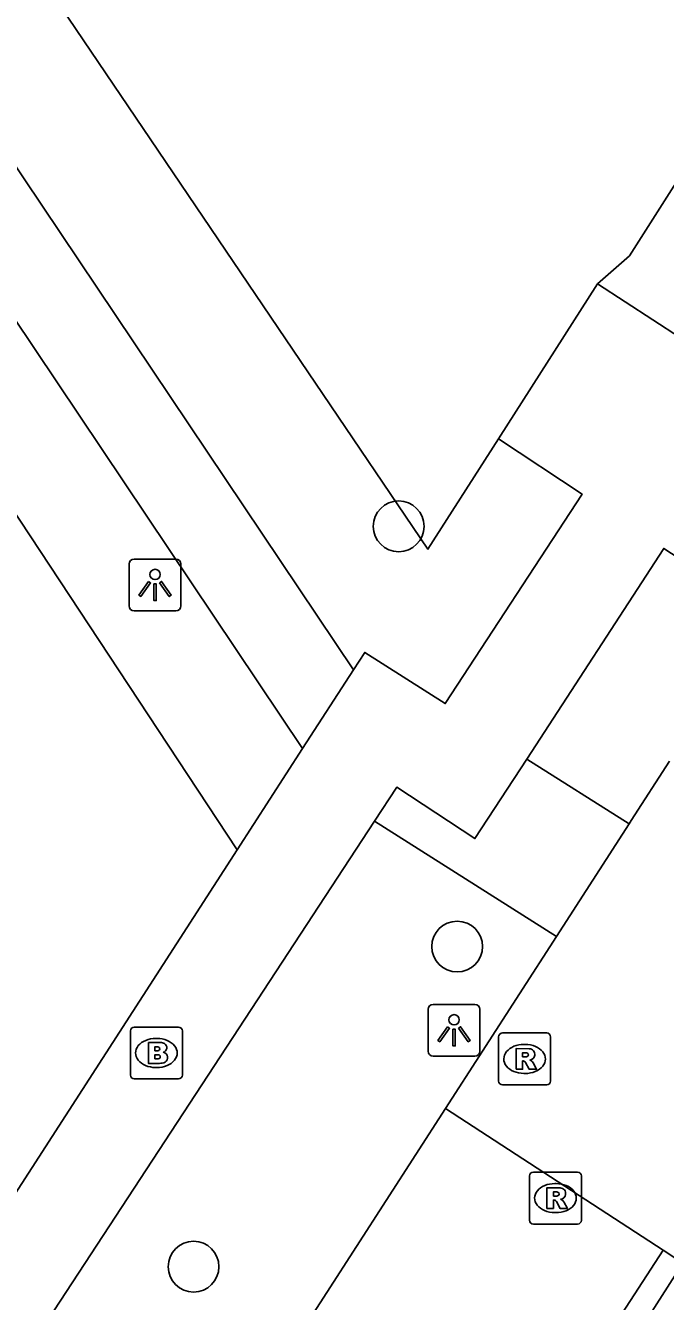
# Model space of a CAD drawing. Extents: x 158797 to 159887, y 384318 to 385255.
# Drawn here: x 158913.69 to 158926.01, y 384684.03 to 384708.61 of the extents above; entities that cross this region are included whole.
import ezdxf

# ---------------------------------------------------------------- set-up
doc = ezdxf.new("R2010")
doc.units = 0
for name, color, linetype in [('IMGEO_Boom', 7, 'Continuous'), ('IMGEO_Brandkraan', 7, 'Continuous'), ('IMGEO_Groenvoorziening', 7, 'Continuous'), ('IMGEO_Lichtpunt', 7, 'Continuous'), ('IMGEO_Rijbaan_lokaal_open', 7, 'Continuous'), ('IMGEO_Rioolput', 7, 'Continuous'), ('IMGEO_Voetpad_gesloten', 7, 'Continuous'), ('IMGEO_Voetpad_open', 7, 'Continuous')]:
    doc.layers.add(name, color=color, linetype=linetype)

msp = doc.modelspace()

# ---------------------------------------------------------------- linework, layer by layer
at = {"layer": 'IMGEO_Boom'}
for centre in [(158920.874, 384698.965), (158922, 384690.869), (158916.923, 384684.7)]:
    msp.add_circle(centre, 0.489, dxfattribs=at)
at = {"layer": 'IMGEO_Brandkraan'}
for p, q in [((158915.705, 384688.392), (158915.705, 384689.244)), ((158915.78, 384689.318), (158916.632, 384689.318)), ((158916.706, 384689.244), (158916.706, 384688.392)), ((158916.193, 384689.098), (158916.218, 384689.098)), ((158916.216, 384688.538), (158916.191, 384688.538)), ((158916.632, 384688.318), (158915.78, 384688.318))]:
    msp.add_line(p, q, dxfattribs=at)
for points in [[(158915.705, 384688.392), (158915.705, 384689.244)], [(158915.78, 384689.318), (158916.632, 384689.318)], [(158916.706, 384689.244), (158916.706, 384688.392)], [(158916.053, 384689.018), (158916.053, 384688.618), (158916.266, 384688.618)], [(158916.284, 384689.018), (158916.053, 384689.018)], [(158916.232, 384688.937), (158916.178, 384688.937), (158916.178, 384688.861)], [(158916.178, 384688.861), (158916.231, 384688.861)], [(158916.24, 384688.785), (158916.178, 384688.785), (158916.178, 384688.704)], [(158916.178, 384688.704), (158916.24, 384688.704)], [(158916.632, 384688.318), (158915.78, 384688.318)]]:
    msp.add_lwpolyline(points, dxfattribs=at)
for centre, radius, start, end in [((158915.782, 384689.242), 0.0765, 91.552, 178.448), ((158915.782, 384689.242), 0.0765, 91.552, 178.448), ((158916.63, 384689.242), 0.0765, 1.552, 88.448), ((158916.63, 384689.242), 0.0765, 1.552, 88.448), ((158916.288, 384688.873), 0.145, 59.4692, 91.5367), ((158916.313, 384688.92), 0.0922, 285.5137, 58.1501), ((158916.233, 384688.899), 0.0379, 267.8285, 90.9355), ((158916.241, 384688.744), 0.0404, 269.8759, 90.5077), ((158916.318, 384688.728), 0.105, 301.3115, 78.989), ((158916.272, 384688.869), 0.251, 268.6676, 293.5347), ((158915.782, 384688.394), 0.0765, 181.552, 268.448), ((158915.782, 384688.394), 0.0765, 181.552, 268.448), ((158916.63, 384688.394), 0.0765, 271.552, 358.448), ((158916.63, 384688.394), 0.0765, 271.552, 358.448)]:
    msp.add_arc(centre, radius, start, end, dxfattribs=at)
for centre, major_axis, ratio, start_param, end_param in [((158916.192, 384688.818), (-0.387, 0.002), 0.722429, 4.712389, 7.853982), ((158916.217, 384688.818), (-0.39, 0.002), 0.717154, 1.570796, 4.712389)]:
    msp.add_ellipse(centre, major_axis=major_axis, ratio=ratio, start_param=start_param, end_param=end_param, dxfattribs=at)
at = {"layer": 'IMGEO_Groenvoorziening'}
for points in [[(158899.474, 384750.866), (158892.722, 384740.964), (158921.437, 384698.523), (158922.798, 384700.654)], [(158888.897, 384736.52), (158917.762, 384692.731)], [(158924.704, 384703.639), (158925.321, 384704.179), (158930.5, 384712.328), (158930.039, 384713.226), (158931.6, 384714.377), (158937.688, 384723.377), (158942.331, 384730.999)]]:
    msp.add_lwpolyline(points, dxfattribs=at)
at = {"layer": 'IMGEO_Lichtpunt'}
for p, q in [((158916.583, 384698.335), (158915.775, 384698.335)), ((158916.583, 384698.335), (158915.775, 384698.335)), ((158915.681, 384698.24), (158915.681, 384697.433)), ((158915.681, 384698.24), (158915.681, 384697.433)), ((158916.677, 384697.433), (158916.677, 384698.24)), ((158916.677, 384697.433), (158916.677, 384698.24)), ((158915.775, 384697.339), (158916.583, 384697.339)), ((158915.775, 384697.339), (158916.583, 384697.339)), ((158922.343, 384689.755), (158921.535, 384689.755)), ((158922.343, 384689.755), (158921.535, 384689.755)), ((158921.441, 384689.66), (158921.441, 384688.853)), ((158921.441, 384689.66), (158921.441, 384688.853)), ((158922.437, 384688.853), (158922.437, 384689.66)), ((158922.437, 384688.853), (158922.437, 384689.66)), ((158921.535, 384688.759), (158922.343, 384688.759)), ((158921.535, 384688.759), (158922.343, 384688.759))]:
    msp.add_line(p, q, dxfattribs=at)
for points in [[(158916.055, 384697.904), (158916.094, 384697.876), (158915.906, 384697.614), (158915.868, 384697.641), (158916.055, 384697.904)], [(158916.157, 384697.856), (158916.204, 384697.856), (158916.204, 384697.534), (158916.157, 384697.534), (158916.157, 384697.856)], [(158916.267, 384697.876), (158916.305, 384697.903), (158916.492, 384697.641), (158916.453, 384697.613), (158916.267, 384697.876)], [(158921.815, 384689.324), (158921.854, 384689.296), (158921.666, 384689.034), (158921.628, 384689.061), (158921.815, 384689.324)], [(158921.917, 384689.276), (158921.964, 384689.276), (158921.964, 384688.954), (158921.917, 384688.954), (158921.917, 384689.276)], [(158922.027, 384689.296), (158922.065, 384689.323), (158922.252, 384689.061), (158922.213, 384689.033), (158922.027, 384689.296)]]:
    msp.add_lwpolyline(points, dxfattribs=at)
for centre in [(158916.18, 384698.038), (158921.94, 384689.458)]:
    msp.add_circle(centre, 0.0994, dxfattribs=at)
for centre, start, end in [((158915.775, 384698.24), 90, 180), ((158915.775, 384698.24), 90, 180), ((158916.583, 384698.24), 0, 90), ((158916.583, 384698.24), 0, 90), ((158915.775, 384697.433), 180, 270), ((158915.775, 384697.433), 180, 270), ((158916.583, 384697.433), 270, 0), ((158916.583, 384697.433), 270, 360), ((158921.535, 384689.66), 90, 180), ((158921.535, 384689.66), 90, 180), ((158922.343, 384689.66), 0, 90), ((158922.343, 384689.66), 0, 90), ((158921.535, 384688.853), 180, 270), ((158921.535, 384688.853), 180, 270), ((158922.343, 384688.853), 270, 0), ((158922.343, 384688.853), 270, 360)]:
    msp.add_arc(centre, 0.0946, start, end, dxfattribs=at)
at = {"layer": 'IMGEO_Rijbaan_lokaal_open'}
for points in [[(158926.091, 384694.44), (158925.352, 384693.295), (158925.313, 384693.235)], [(158923.912, 384691.063), (158925.313, 384693.235)], [(158923.912, 384691.063), (158921.775, 384687.75)], [(158921.775, 384687.75), (158917.772, 384681.542)], [(158921.775, 384687.75), (158925.966, 384685.017)], [(158925.966, 384685.017), (158920.897, 384677.203)], [(158925.966, 384685.017), (158926.349, 384684.767)], [(158922.173, 384678.234), (158926.349, 384684.767)]]:
    msp.add_lwpolyline(points, dxfattribs=at)
at = {"layer": 'IMGEO_Rioolput'}
for p, q in [((158922.874, 384689.203), (158923.726, 384689.203)), ((158922.799, 384688.277), (158922.799, 384689.129)), ((158923.287, 384688.983), (158923.312, 384688.983)), ((158923.8, 384689.129), (158923.8, 384688.277)), ((158923.31, 384688.423), (158923.285, 384688.423)), ((158923.726, 384688.203), (158922.874, 384688.203)), ((158923.468, 384686.522), (158924.32, 384686.522)), ((158923.393, 384685.596), (158923.393, 384686.448)), ((158923.881, 384686.302), (158923.906, 384686.302)), ((158924.394, 384686.448), (158924.394, 384685.596)), ((158924.32, 384685.522), (158923.468, 384685.522)), ((158923.904, 384685.742), (158923.879, 384685.742))]:
    msp.add_line(p, q, dxfattribs=at)
for points in [[(158922.874, 384689.203), (158923.726, 384689.203)], [(158922.799, 384688.277), (158922.799, 384689.129)], [(158923.8, 384689.129), (158923.8, 384688.277)], [(158923.388, 384688.901), (158923.136, 384688.903), (158923.136, 384688.503)], [(158923.314, 384688.822), (158923.26, 384688.822), (158923.26, 384688.741)], [(158923.26, 384688.741), (158923.312, 384688.741)], [(158923.136, 384688.503), (158923.26, 384688.503), (158923.26, 384688.665), (158923.271, 384688.665)], [(158923.318, 384688.636), (158923.389, 384688.503), (158923.529, 384688.503), (158923.464, 384688.629)], [(158923.726, 384688.203), (158922.874, 384688.203)], [(158923.468, 384686.522), (158924.32, 384686.522)], [(158923.393, 384685.596), (158923.393, 384686.448)], [(158924.394, 384686.448), (158924.394, 384685.596)], [(158923.982, 384686.22), (158923.73, 384686.222), (158923.73, 384685.822)], [(158923.908, 384686.141), (158923.854, 384686.141), (158923.854, 384686.06)], [(158923.854, 384686.06), (158923.906, 384686.06)], [(158923.73, 384685.822), (158923.854, 384685.822), (158923.854, 384685.984), (158923.865, 384685.984)], [(158923.912, 384685.955), (158923.983, 384685.822), (158924.123, 384685.822), (158924.058, 384685.948)], [(158924.32, 384685.522), (158923.468, 384685.522)]]:
    msp.add_lwpolyline(points, dxfattribs=at)
for centre, radius, start, end in [((158922.876, 384689.127), 0.0765, 91.552, 178.448), ((158922.876, 384689.127), 0.0765, 91.552, 178.448), ((158923.724, 384689.127), 0.0765, 1.552, 88.448), ((158923.724, 384689.127), 0.0765, 1.552, 88.448), ((158923.296, 384688.93), 0.19, 274.7715, 282.9687), ((158923.32, 384688.726), 0.0964, 77.0061, 93.1865), ((158923.334, 384688.783), 0.0378, 276.6634, 79.6772), ((158923.387, 384688.791), 0.109, 350.3612, 89.416), ((158923.385, 384688.791), 0.112, 277.5842, 350.9817), ((158923.27, 384688.612), 0.0533, 26.0293, 88.6989), ((158923.369, 384688.576), 0.108, 29.5134, 73.7905), ((158922.876, 384688.279), 0.0765, 181.552, 268.448), ((158922.876, 384688.279), 0.0765, 181.552, 268.448), ((158923.724, 384688.279), 0.0765, 271.552, 358.448), ((158923.724, 384688.279), 0.0765, 271.552, 358.448), ((158923.47, 384686.446), 0.0765, 91.552, 178.448), ((158923.47, 384686.446), 0.0765, 91.552, 178.448), ((158924.318, 384686.446), 0.0765, 1.552, 88.448), ((158924.318, 384686.446), 0.0765, 1.552, 88.448), ((158923.89, 384686.249), 0.19, 274.7715, 282.9687), ((158923.914, 384686.045), 0.0964, 77.0061, 93.1865), ((158923.928, 384686.102), 0.0378, 276.6634, 79.6772), ((158923.981, 384686.11), 0.109, 350.3612, 89.416), ((158923.979, 384686.11), 0.112, 277.5842, 350.9817), ((158923.864, 384685.931), 0.0533, 26.0293, 88.6989), ((158923.963, 384685.895), 0.108, 29.5134, 73.7905), ((158923.47, 384685.598), 0.0765, 181.552, 268.448), ((158923.47, 384685.598), 0.0765, 181.552, 268.448), ((158924.318, 384685.598), 0.0765, 271.552, 358.448), ((158924.318, 384685.598), 0.0765, 271.552, 358.448)]:
    msp.add_arc(centre, radius, start, end, dxfattribs=at)
for centre, major_axis, ratio, start_param, end_param in [((158923.286, 384688.703), (-0.387, 0.002), 0.722429, 4.712389, 7.853982), ((158923.311, 384688.703), (-0.39, 0.002), 0.717154, 1.570796, 4.712389), ((158923.88, 384686.022), (-0.387, 0.002), 0.722429, 4.712389, 7.853982), ((158923.905, 384686.022), (-0.39, 0.002), 0.717154, 1.570796, 4.712389)]:
    msp.add_ellipse(centre, major_axis=major_axis, ratio=ratio, start_param=start_param, end_param=end_param, dxfattribs=at)
at = {"layer": 'IMGEO_Voetpad_gesloten'}
for points in [[(158890.664, 384739.928), (158891.203, 384739.123), (158893.901, 384735.12), (158920, 384696.198)], [(158919.023, 384694.684), (158892.825, 384733.792)], [(158920, 384696.198), (158919.023, 384694.684)]]:
    msp.add_lwpolyline(points, dxfattribs=at)
at = {"layer": 'IMGEO_Voetpad_open'}
for points in [[(158924.704, 384703.639), (158926.304, 384702.596), (158944.331, 384730.562), (158943.308, 384731.203), (158942.331, 384730.999)], [(158922.798, 384700.654), (158924.704, 384703.639)], [(158920, 384696.198), (158920.219, 384696.537), (158921.771, 384695.549), (158924.407, 384699.588), (158922.798, 384700.654)], [(158927.919, 384697.276), (158925.981, 384698.541), (158923.339, 384694.48)], [(158917.762, 384692.731), (158919.023, 384694.684)], [(158923.339, 384694.48), (158922.343, 384692.949), (158920.837, 384693.937), (158920.408, 384693.282)], [(158925.313, 384693.235), (158923.339, 384694.48)], [(158920.408, 384693.282), (158914.233, 384683.849)], [(158920.408, 384693.282), (158923.912, 384691.063)], [(158903.507, 384608.931), (158902.593, 384610.317), (158898.058, 384617.173), (158883.161, 384639.419), (158896.259, 384659.409), (158897.847, 384658.378), (158898.939, 384660.023), (158897.345, 384661.12), (158912.641, 384684.801), (158917.762, 384692.731)]]:
    msp.add_lwpolyline(points, dxfattribs=at)

doc.saveas('drawing.dxf')
